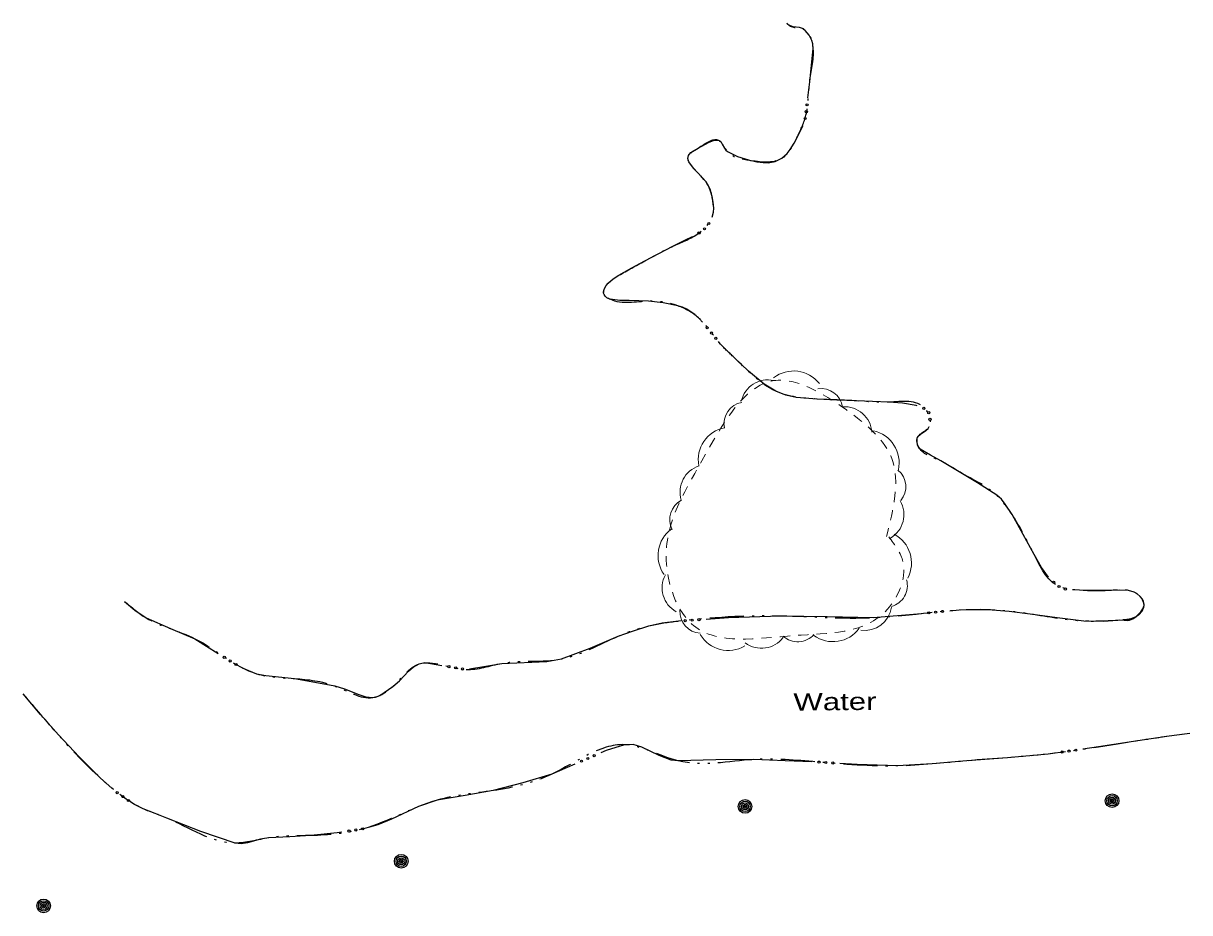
# Model space of a CAD drawing. Extents: x 2362213 to 2366494, y 6968794 to 6978110.
# Drawn here: x 2365909.9 to 2366234.3, y 6977862.3 to 6978109.7 of the extents above; entities that cross this region are included whole.
import ezdxf

# ---------------------------------------------------------------- set-up
doc = ezdxf.new("R2010")
doc.units = 0
doc.header["$LTSCALE"] = 1.9
doc.linetypes.add('DASH_DOUBLE_DOT', pattern=[9.2, 5, -1.2, 0.3, -1.2, 0.3, -1.2])
doc.linetypes.add('SHORT_DASHED', pattern=[2.7, 1.5, -1.2])
for name, color, linetype, lineweight in [('20', 7, 'Continuous', 25), ('25', 7, 'Continuous', 25), ('29', 7, 'Continuous', 13)]:
    doc.layers.add(name, color=color, linetype=linetype, lineweight=lineweight)

msp = doc.modelspace()

# ---------------------------------------------------------------- linework, layer by layer
at = {"layer": '20'}
for centre, radius in [((2366110.599, 6977891.868), 1.9), ((2366110.599, 6977891.868), 1.442), ((2366110.599, 6977891.868), 0.973), ((2366212.678, 6977893.46), 1.9), ((2366212.678, 6977893.46), 1.442), ((2366212.678, 6977893.46), 0.973), ((2366212.678, 6977893.46), 0.539), ((2366212.678, 6977893.46), 0.192), ((2366110.599, 6977891.868), 0.539), ((2366110.599, 6977891.868), 0.192), ((2366014.959, 6977876.606), 1.9), ((2366014.959, 6977876.606), 1.442), ((2366014.959, 6977876.606), 0.973), ((2366014.959, 6977876.606), 0.539), ((2366014.959, 6977876.606), 0.192), ((2365915.513, 6977864.199), 1.9), ((2365915.513, 6977864.199), 1.442), ((2365915.513, 6977864.199), 0.973), ((2365915.513, 6977864.199), 0.539), ((2365915.513, 6977864.199), 0.192)]:
    msp.add_circle(centre, radius, dxfattribs=at)
at = {"layer": '25'}
for points in [[(2366128.092, 6978089.033), (2366128.58, 6978093.448), (2366129.086, 6978098.054), (2366129.562, 6978102.669), (2366129.489, 6978104.028), (2366129.17, 6978105.005), (2366128.396, 6978106.417), (2366127.333, 6978107.757), (2366126.819, 6978108.182), (2366125.746, 6978108.562), (2366124.003, 6978108.795), (2366123.201, 6978108.998), (2366122.517, 6978109.431), (2366122.376, 6978109.58), (2366122.315, 6978109.649), (2366122.264, 6978109.739)], [(2366101.447, 6978055.819), (2366101.804, 6978057.172), (2366101.883, 6978058.273), (2366101.758, 6978059.941), (2366101.432, 6978061.558), (2366100.998, 6978063.044), (2366100.454, 6978064.509), (2366099.823, 6978065.673), (2366096.297, 6978069.47), (2366094.97, 6978071.247), (2366094.721, 6978072.115), (2366094.843, 6978072.967), (2366095.02, 6978073.279), (2366095.506, 6978073.773), (2366097.564, 6978075.033), (2366100.429, 6978076.6), (2366101.854, 6978077.094), (2366103.193, 6978077.207), (2366103.575, 6978077.07), (2366103.857, 6978076.813), (2366104.283, 6978076.157), (2366104.904, 6978074.993), (2366105.269, 6978074.476), (2366105.713, 6978074.1), (2366108.546, 6978072.707), (2366111.527, 6978071.715), (2366113.841, 6978071.207), (2366115.653, 6978070.974), (2366117.013, 6978070.957), (2366118.99, 6978071.296), (2366120.832, 6978072.213), (2366122.299, 6978073.528), (2366123.189, 6978074.627), (2366124.282, 6978076.417), (2366125.244, 6978078.327), (2366126.646, 6978081.21), (2366126.695, 6978081.351)], [(2366098.775, 6978026.571), (2366097.976, 6978027.534), (2366096.634, 6978028.742), (2366094.391, 6978030.191), (2366093.175, 6978030.739), (2366091.901, 6978031.147), (2366087.834, 6978031.938), (2366083.739, 6978032.429), (2366078.407, 6978032.589), (2366075.736, 6978032.633), (2366073.063, 6978032.958), (2366072.541, 6978033.143), (2366072.189, 6978033.369), (2366071.725, 6978033.805), (2366071.4, 6978034.292), (2366071.277, 6978034.651), (2366071.264, 6978035.001), (2366071.378, 6978035.642), (2366071.573, 6978036.133), (2366071.986, 6978036.827), (2366072.511, 6978037.402), (2366073.959, 6978038.615), (2366075.5, 6978039.64), (2366079.091, 6978041.674), (2366082.712, 6978043.649), (2366086.613, 6978045.686), (2366090.524, 6978047.714), (2366093.898, 6978049.396), (2366096.028, 6978050.457)], [(2366158.43, 6978003.318), (2366158.22, 6978003.396), (2366154.422, 6978004.09), (2366150.589, 6978004.334), (2366146.097, 6978004.511), (2366141.606, 6978004.688), (2366136.154, 6978004.926), (2366130.7, 6978005.174), (2366124.856, 6978005.629), (2366121.99, 6978006.252), (2366119.189, 6978007.356), (2366115.9, 6978009.355), (2366111.587, 6978012.914), (2366107.539, 6978016.794), (2366105.641, 6978018.636), (2366103.783, 6978020.509), (2366103.763, 6978020.528)], [(2366195.035, 6977955.665), (2366193.059, 6977958.366), (2366191.025, 6977961.918), (2366187.971, 6977967.528), (2366184.858, 6977973.099), (2366182.991, 6977976.001), (2366181.899, 6977977.321), (2366180.608, 6977978.428), (2366175.214, 6977981.937), (2366169.712, 6977985.236), (2366167.369, 6977986.624), (2366165.015, 6977988.011), (2366162.17, 6977989.614), (2366159.326, 6977991.226), (2366159.023, 6977991.483), (2366158.81, 6977991.771), (2366158.574, 6977992.389), (2366158.445, 6977993.418), (2366158.506, 6977994.309), (2366158.692, 6977994.75), (2366159.435, 6977995.467), (2366160.895, 6977996.471), (2366161.49, 6977996.987), (2366161.824, 6977997.55), (2366161.824, 6977997.56)], [(2366215.639, 6977943.801), (2366216.06, 6977943.645), (2366216.871, 6977943.573), (2366217.51, 6977943.689), (2366218.476, 6977944.078), (2366219.38, 6977944.706), (2366220.173, 6977945.434), (2366220.688, 6977945.998), (2366221.28, 6977946.854), (2366221.466, 6977947.286), (2366221.572, 6977947.727), (2366221.588, 6977948.137), (2366221.42, 6977948.896), (2366221.145, 6977949.483), (2366220.537, 6977950.307), (2366219.711, 6977950.979), (2366218.816, 6977951.451), (2366217.242, 6977951.896), (2366214.88, 6977952.013), (2366212.511, 6977951.971), (2366208.051, 6977951.968), (2366203.591, 6977951.986), (2366201.68, 6977952.088)], [(2365937.987, 6977948.907), (2365940.871, 6977946.434), (2365944.021, 6977944.344), (2365950.79, 6977941.339), (2365957.597, 6977938.523), (2365964.057, 6977934.424)], [(2366099.802, 6977943.977), (2366105.968, 6977944.416), (2366120.574, 6977944.905), (2366133.408, 6977944.657), (2366146.23, 6977944.379), (2366159.72, 6977945.568)], [(2366167.523, 6977946.312), (2366170.15, 6977946.577), (2366178.121, 6977946.663), (2366184.035, 6977946.149), (2366189.942, 6977945.466), (2366197.402, 6977944.457), (2366204.852, 6977943.499), (2366210.243, 6977943.37), (2366215.639, 6977943.801)], [(2366034, 6977930.15), (2366037.924, 6977930.827), (2366042.916, 6977931.665), (2366051.274, 6977931.965), (2366055.452, 6977932.154), (2366059.566, 6977932.884), (2366067.527, 6977935.91), (2366075.356, 6977939.234), (2366079.542, 6977940.745), (2366083.799, 6977942.106), (2366087.561, 6977942.922), (2366091.367, 6977943.377), (2366091.977, 6977943.423)], [(2365970.765, 6977930.378), (2365974.73, 6977928.786), (2365977.355, 6977928.281), (2365985.324, 6977927.416), (2365990.914, 6977926.43), (2365996.484, 6977925.383), (2365999.181, 6977924.578), (2366003.168, 6977922.956), (2366005.143, 6977922.365), (2366007.095, 6977922.164), (2366007.824, 6977922.26), (2366009.06, 6977922.752), (2366012.596, 6977925.236), (2366014.451, 6977926.824), (2366016.956, 6977929.488), (2366018.335, 6977930.651), (2366019.957, 6977931.516), (2366021.562, 6977931.892), (2366026.271, 6977931.097)], [(2365934.432, 6977896.97), (2365931.345, 6977899.711), (2365925.349, 6977905.624), (2365919.63, 6977911.77), (2365914.676, 6977917.413), (2365909.86, 6977923.168)], [(2366234.271, 6977912.176), (2366228.579, 6977911.372), (2366222.886, 6977910.568), (2366208.915, 6977908.435), (2366204.592, 6977907.813)], [(2366129.181, 6977904.285), (2366121.768, 6977904.575), (2366113.016, 6977904.891), (2366102.485, 6977904.791), (2366091.967, 6977904.531), (2366090.036, 6977904.773), (2366086.723, 6977906.021), (2366081.85, 6977908.385), (2366079.443, 6977909.082), (2366077.043, 6977909.039), (2366071.989, 6977907.421), (2366070.475, 6977906.766)], [(2366196.831, 6977906.71), (2366194.914, 6977906.431), (2366183.633, 6977905.374), (2366172.331, 6977904.546), (2366162.668, 6977903.684), (2366152.993, 6977903.122), (2366141.759, 6977903.515), (2366137.007, 6977903.82)], [(2366063.284, 6977903.648), (2366056.88, 6977900.867), (2366048.753, 6977898.459), (2366040.523, 6977896.262), (2366032.746, 6977894.917), (2366024.978, 6977893.612), (2366019.784, 6977891.863), (2366012.247, 6977888.351), (2366008.432, 6977886.765), (2366006.188, 6977886.133)], [(2365998.491, 6977884.7), (2365997.164, 6977884.487), (2365989.82, 6977883.757), (2365983.993, 6977883.442), (2365978.164, 6977883.146), (2365975.788, 6977882.714), (2365972.239, 6977881.71), (2365970.481, 6977881.473), (2365968.749, 6977881.647), (2365959.188, 6977884.856), (2365949.772, 6977888.606), (2365946.49, 6977889.865), (2365943.227, 6977891.194), (2365940.805, 6977892.441)]]:
    msp.add_lwpolyline(points, dxfattribs=at)
for centre in [(2366127.859, 6978087.049), (2366127.638, 6978085.141), (2366127.322, 6978083.25), (2366097.794, 6978051.41), (2366099.313, 6978052.575), (2366100.533, 6978054.053), (2366100.049, 6978025.041), (2366101.274, 6978023.563), (2366102.493, 6978022.079), (2366160.311, 6978002.64), (2366161.696, 6978001.415), (2366162.041, 6977999.546), (2366196.432, 6977954.246), (2366197.932, 6977953.06), (2366199.701, 6977952.345), (2366161.698, 6977945.739), (2366163.609, 6977945.925), (2366165.52, 6977946.116), (2366093.962, 6977943.562), (2366095.877, 6977943.699), (2366097.792, 6977943.836), (2365965.744, 6977933.355), (2365967.375, 6977932.342), (2365969.008, 6977931.332), (2366028.236, 6977930.758), (2366030.129, 6977930.436), (2366032.022, 6977930.115), (2366066.866, 6977905.201), (2366068.628, 6977905.966), (2366198.809, 6977906.988), (2366200.71, 6977907.26), (2366202.61, 6977907.531), (2366065.105, 6977904.437), (2366131.172, 6977904.195), (2366133.088, 6977904.071), (2366135.004, 6977903.948), (2365935.955, 6977895.708), (2365937.524, 6977894.6), (2365939.092, 6977893.493), (2366000.454, 6977885.008), (2366002.35, 6977885.31), (2366004.246, 6977885.612)]:
    msp.add_circle(centre, 0.3, dxfattribs=at)
at = {"layer": '25', "linetype": 'DASH_DOUBLE_DOT'}
for points in [[(2366215.639, 6977943.801), (2366219.38, 6977944.706), (2366221.572, 6977947.727), (2366219.711, 6977950.979), (2366212.511, 6977951.971), (2366203.591, 6977951.986), (2366197.668, 6977953.19), (2366191.025, 6977961.918), (2366184.858, 6977973.099), (2366180.608, 6977978.428), (2366169.712, 6977985.236), (2366165.015, 6977988.011), (2366159.326, 6977991.226), (2366158.506, 6977994.309), (2366161.824, 6977997.55), (2366160.727, 6978002.49), (2366150.589, 6978004.334), (2366141.606, 6978004.688), (2366130.7, 6978005.174), (2366119.189, 6978007.356), (2366107.539, 6978016.794), (2366103.783, 6978020.509), (2366097.976, 6978027.534), (2366091.901, 6978031.147), (2366083.739, 6978032.429), (2366073.063, 6978032.958), (2366071.4, 6978034.292), (2366072.511, 6978037.402), (2366075.5, 6978039.64), (2366082.712, 6978043.649), (2366090.524, 6978047.714), (2366097.282, 6978051.079), (2366101.418, 6978055.729), (2366101.432, 6978061.558), (2366100.454, 6978064.509), (2366094.843, 6978072.967), (2366097.564, 6978075.033), (2366103.193, 6978077.207), (2366105.713, 6978074.1), (2366111.527, 6978071.715), (2366120.832, 6978072.213), (2366125.244, 6978078.327), (2366127.528, 6978084.198), (2366128.58, 6978093.448), (2366129.562, 6978102.669), (2366127.333, 6978107.757), (2366122.517, 6978109.431), (2366122.264, 6978109.739)], [(2365937.987, 6977948.907), (2365944.021, 6977944.344), (2365957.597, 6977938.523), (2365974.73, 6977928.786), (2365985.324, 6977927.416), (2365996.484, 6977925.383), (2366007.095, 6977922.164), (2366012.596, 6977925.236), (2366019.957, 6977931.516), (2366032.932, 6977929.96), (2366042.916, 6977931.665), (2366059.566, 6977932.884), (2366075.356, 6977939.234), (2366083.799, 6977942.106), (2366091.367, 6977943.377), (2366120.574, 6977944.905), (2366146.23, 6977944.379), (2366178.121, 6977946.663), (2366189.942, 6977945.466), (2366204.852, 6977943.499), (2366215.639, 6977943.801)], [(2366234.271, 6977912.176), (2366222.886, 6977910.568), (2366194.914, 6977906.431), (2366172.331, 6977904.546), (2366152.993, 6977903.122), (2366130.512, 6977904.238), (2366113.016, 6977904.891), (2366091.967, 6977904.531), (2366077.043, 6977909.039), (2366056.88, 6977900.867), (2366040.523, 6977896.262), (2366024.978, 6977893.612), (2366004.463, 6977885.647), (2365989.82, 6977883.757), (2365978.164, 6977883.146), (2365968.749, 6977881.647), (2365949.772, 6977888.606), (2365943.227, 6977891.194), (2365931.345, 6977899.711), (2365919.63, 6977911.77), (2365909.86, 6977923.168)]]:
    msp.add_spline(points, degree=3, dxfattribs=at)
at = {"layer": '29'}
for centre, radius, start, end in [((2366124.111, 6978003.947), 9.067, 37.79683, 127.79683), ((2366116.93, 6978002.975), 7.559, 77.23948, 167.23948), ((2366131.758, 6978002.07), 6.041, 8.68924, 98.68924), ((2366110.787, 6977998.329), 6.041, 100.67064, 190.67064), ((2366138.317, 6977995.506), 7.559, 3.77929, 93.77929), ((2366106.65, 6977988.309), 9.067, 100.67064, 190.67064), ((2366144.385, 6977987.514), 9.067, 347.51721, 77.51721), ((2366100.085, 6977979.371), 7.559, 107.43041, 197.43041), ((2366149.268, 6977980.803), 6.041, 320.26471, 50.26471), ((2366095.692, 6977971.644), 6.041, 116.83649, 206.83649), ((2366147.246, 6977973.067), 7.559, 300.20473, 30.20473), ((2366095.456, 6977961.678), 9.067, 125.75982, 215.75982), ((2366147.835, 6977959.582), 9.067, 332.18978, 62.18978), ((2366095.094, 6977952.657), 7.559, 151.28413, 241.28413), ((2366149.712, 6977953.313), 6.041, 285.29587, 15.29587), ((2366098.497, 6977946.093), 6.041, 176.76631, 266.76631), ((2366143.821, 6977948.351), 7.559, 262.28376, 352.28376), ((2366135.055, 6977946.771), 9.067, 233.90381, 323.90381), ((2366105.949, 6977944.316), 9.067, 210.58823, 300.58823), ((2366115.173, 6977943.428), 7.559, 233.40729, 323.40729), ((2366125.284, 6977943.717), 6.041, 227.93783, 317.93783)]:
    msp.add_arc(centre, radius, start, end, dxfattribs=at)
at = {"layer": '29', "linetype": 'SHORT_DASHED'}
msp.add_spline([(2366150.586, 6977966.843), (2366154.543, 6977959.859), (2366149.485, 6977945.97), (2366124.416, 6977939.411), (2366096.238, 6977942.234), (2366088.684, 6977960.472), (2366098.592, 6977988.019), (2366118.611, 6978010.33), (2366138.699, 6978002.25), (2366151.521, 6977988.393), (2366149.955, 6977966.947)], degree=3, dxfattribs=at)

# ---------------------------------------------------------------- texts
at = {"layer": '25', "width": 1.35}
msp.add_text('Water', height=4.8, rotation=0.546, dxfattribs=at).set_placement((2366124.075, 6977918.518))

doc.saveas('drawing.dxf')
